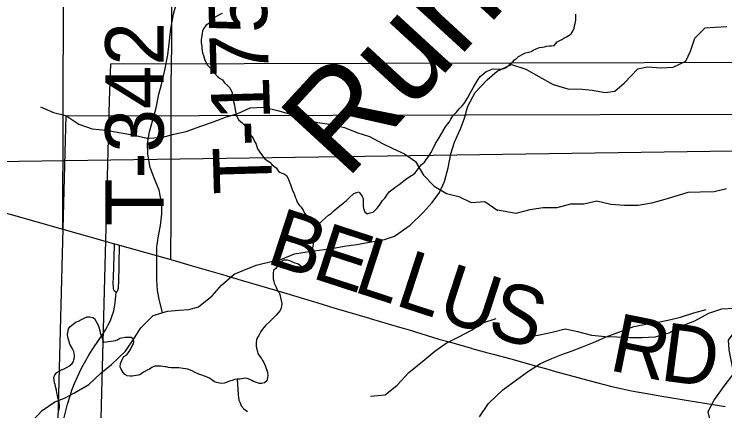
# Model space of a CAD drawing. Extents: x -21.1 to 50.3, y 0 to 22.1.
# Drawn here: x 2.692 to 3.383, y 19.678 to 20.064 of the extents above; entities that cross this region are included whole.
import ezdxf

# ---------------------------------------------------------------- set-up
doc = ezdxf.new("R2010")
doc.units = 0
for name, color, linetype in [('GM_X_Minor_River', 7, 'Continuous'), ('GM_X_Minor_River_Text', 7, 'Continuous'), ('GM_X_Section', 7, 'Continuous'), ('GM_X_Township_Road', 7, 'Continuous'), ('GM_X_Township_Road_Text', 7, 'Continuous')]:
    doc.layers.add(name, color=color, linetype=linetype)

msp = doc.modelspace()

# ---------------------------------------------------------------- linework, layer by layer
at = {"layer": 'GM_X_Minor_River'}
for points in [[(2.83642, 19.77366), (2.83362, 19.78499), (2.83173, 19.79523), (2.83098, 19.80547), (2.831, 19.8377), (2.83252, 19.84832), (2.83442, 19.85819), (2.83594, 19.86956), (2.83595, 19.87904), (2.8333, 19.8927), (2.828, 19.90521), (2.82459, 19.91469), (2.82233, 19.92759), (2.82195, 19.93821), (2.82385, 19.94959), (2.82765, 19.96324), (2.83031, 19.97272), (2.83297, 19.986), (2.83563, 19.99548), (2.83867, 20.00951), (2.84171, 20.02431), (2.84285, 20.03493), (2.84475, 20.04972), (2.84704, 20.06375), (2.84969, 20.07323)], [(2.89468, 20.06459), (2.89277, 20.06385), (2.89009, 20.06237), (2.88778, 20.06088), (2.88586, 20.05901), (2.88316, 20.05676), (2.88085, 20.05451), (2.87855, 20.05302), (2.87622, 20.04963), (2.87543, 20.04736), (2.87502, 20.04546), (2.87461, 20.04318), (2.87417, 20.03901), (2.87413, 20.03597), (2.87485, 20.03291), (2.87482, 20.03101), (2.87517, 20.02834), (2.87552, 20.02644), (2.87625, 20.02376), (2.8777, 20.01918), (2.8803, 20.0142), (2.88255, 20.01189), (2.88741, 20.00611), (2.89004, 20.00341), (2.89267, 20.00148), (2.89494, 19.99992), (2.8968, 19.99724), (2.89981, 19.99453), (2.90168, 19.99261), (2.90354, 19.98915), (2.90427, 19.98724), (2.90462, 19.98458), (2.90533, 19.98114), (2.90568, 19.97886), (2.90639, 19.97542), (2.90674, 19.97276), (2.90745, 19.96932), (2.90853, 19.96512), (2.91076, 19.96091), (2.91377, 19.95859), (2.91639, 19.95589), (2.91788, 19.9532)], [(3.14331, 19.99993), (3.14564, 20.00332), (3.14911, 20.00631), (3.15141, 20.00818), (3.15485, 20.00928), (3.15677, 20.01039), (3.15868, 20.01075), (3.16324, 20.0103), (3.1659, 20.01026), (3.16857, 20.01099), (3.17125, 20.01209), (3.17472, 20.01547), (3.17702, 20.01734), (3.17896, 20.01959), (3.18088, 20.02071), (3.1828, 20.02258), (3.18778, 20.02518), (3.1897, 20.02629), (3.19275, 20.02701), (3.19504, 20.02774), (3.19696, 20.02886), (3.20002, 20.03033), (3.20308, 20.03143), (3.20575, 20.03178), (3.20804, 20.03213), (3.21033, 20.03286), (3.21262, 20.0332), (3.2149, 20.03317), (3.21756, 20.03352), (3.22027, 20.0369), (3.22219, 20.03802), (3.22487, 20.03912), (3.22679, 20.04061), (3.22947, 20.04172), (3.23216, 20.04358), (3.23407, 20.0447), (3.23602, 20.0481), (3.23681, 20.05037), (3.23723, 20.05264), (3.23802, 20.05492), (3.23844, 20.05795), (3.23849, 20.06137), (3.23852, 20.06404)], [(3.06223, 19.84798), (3.0774, 19.8586), (3.08991, 19.87112), (3.09864, 19.8806), (3.10584, 19.89046), (3.11078, 19.90108), (3.1142, 19.91436), (3.11686, 19.92801), (3.12065, 19.93939), (3.12635, 19.95228), (3.12976, 19.96176), (3.13356, 19.97428), (3.14077, 19.98756), (3.15215, 20.00007), (3.16201, 20.00842), (3.17604, 20.01487), (3.19006, 20.01032), (3.20256, 20.00312), (3.21658, 19.99553), (3.23061, 19.99136), (3.24463, 19.99098), (3.25449, 19.98985), (3.267, 19.98757), (3.27647, 19.98909), (3.28595, 19.99706), (3.29885, 20.01071), (3.30833, 20.01261), (3.32159, 20.01185), (3.33335, 20.01223), (3.34548, 20.0183), (3.35003, 20.02779), (3.35421, 20.04068), (3.36445, 20.05054), (3.37393, 20.0513), (3.3853, 20.05206)], [(2.91788, 19.9532), (2.91937, 19.95128), (2.92124, 19.94897), (2.92198, 19.94706), (2.92309, 19.94515), (2.92459, 19.94322), (2.92607, 19.94016), (2.92755, 19.93748), (2.92901, 19.93289), (2.93274, 19.92752), (2.93611, 19.92328), (2.93912, 19.92096), (2.941, 19.91979), (2.94325, 19.91748), (2.94702, 19.91439), (2.94963, 19.91055), (2.9553, 19.90819), (2.95718, 19.90702), (2.95866, 19.90396), (2.96014, 19.90051), (2.96087, 19.89822), (2.96307, 19.89249), (2.96418, 19.89019), (2.96528, 19.88713), (2.96601, 19.88522), (2.96675, 19.8833), (2.96748, 19.88101), (2.96972, 19.87794), (2.97121, 19.87602), (2.97346, 19.87332), (2.97456, 19.87027), (2.9768, 19.86757), (2.9783, 19.86565), (2.97978, 19.86297), (2.98352, 19.85835), (2.98692, 19.85678), (2.98887, 19.8598), (2.99156, 19.86242), (2.99503, 19.8658), (2.99811, 19.86842), (3.0008, 19.87029), (3.00311, 19.87254), (3.00581, 19.87478), (3.0085, 19.87703), (3.01234, 19.88002), (3.01542, 19.88264), (3.01812, 19.88526), (3.02274, 19.88938), (3.02542, 19.89048), (3.02771, 19.89122), (3.0292, 19.88891), (3.0307, 19.88699), (3.0318, 19.88431), (3.03178, 19.88241), (3.03174, 19.87937), (3.0317, 19.87709), (3.03205, 19.8748), (3.03315, 19.87174), (3.03541, 19.86981), (3.03846, 19.87053), (3.04151, 19.87125), (3.04383, 19.8735), (3.04575, 19.87537), (3.04809, 19.87914), (3.05042, 19.88253), (3.05273, 19.88479), (3.05467, 19.8878), (3.057, 19.89119), (3.05969, 19.89306), (3.062, 19.89493), (3.06392, 19.89642), (3.06661, 19.89829), (3.06968, 19.90053), (3.07276, 19.90315), (3.07699, 19.90613), (3.08043, 19.90798), (3.08236, 19.90948), (3.08817, 19.91739), (3.09125, 19.92001), (3.09319, 19.92302), (3.09551, 19.92565), (3.09746, 19.92905), (3.0998, 19.9332), (3.10215, 19.93811), (3.10487, 19.94264), (3.1072, 19.94641), (3.10955, 19.95056), (3.11188, 19.95433), (3.11382, 19.95697), (3.11575, 19.95923), (3.11693, 19.96187), (3.11887, 19.96489), (3.12234, 19.96864), (3.12543, 19.97203), (3.12813, 19.97465), (3.13006, 19.97691), (3.13318, 19.98219), (3.13592, 19.98786), (3.13864, 19.99238), (3.14098, 19.99615), (3.14331, 19.99993)], [(2.71778, 19.97387), (2.73035, 19.9684), (2.74252, 19.9652), (2.75514, 19.95707), (2.76809, 19.95236), (2.78173, 19.95108), (2.80905, 19.94625), (2.82158, 19.94343), (2.83557, 19.94406), (2.84761, 19.9473), (2.85967, 19.94979), (2.87283, 19.95457), (2.88524, 19.95897), (2.89764, 19.96374), (2.90968, 19.96736), (2.92168, 19.97289), (2.93491, 19.9735), (2.94821, 19.97032), (2.96113, 19.96675), (2.97332, 19.9624), (2.987, 19.95847), (2.99951, 19.95679), (3.01357, 19.95362), (3.02538, 19.9489), (3.03793, 19.94494), (3.05053, 19.93795), (3.06045, 19.93319), (3.07189, 19.92808), (3.08261, 19.92067), (3.09042, 19.90715), (3.10081, 19.89671), (3.11267, 19.88932), (3.12482, 19.8865), (3.13665, 19.88064), (3.14988, 19.88163), (3.16278, 19.87299)], [(3.38513, 19.89399), (3.37296, 19.89094), (3.35964, 19.89092), (3.34747, 19.89052), (3.33796, 19.88747), (3.32503, 19.88365), (3.3121, 19.88021), (3.29916, 19.87791), (3.28585, 19.8779), (3.27253, 19.87864), (3.25882, 19.88205), (3.24627, 19.87899), (3.23334, 19.87897), (3.22002, 19.87553), (3.20671, 19.87552), (3.19377, 19.8736), (3.18008, 19.87016), (3.16278, 19.87321)], [(2.98692, 19.85678), (2.98331, 19.84276), (2.98289, 19.83972), (2.98246, 19.83669), (2.98241, 19.8325), (2.98196, 19.82794), (2.98155, 19.82529), (2.9815, 19.82225), (2.98145, 19.81844), (2.98105, 19.81655), (2.97875, 19.81582), (2.97648, 19.81623), (2.97459, 19.81701), (2.97269, 19.81742), (2.97044, 19.81936), (2.96779, 19.82091), (2.96552, 19.8217), (2.96249, 19.82289), (2.96023, 19.82406), (2.95795, 19.82447), (2.95453, 19.82452), (2.95185, 19.82342), (2.94875, 19.81927), (2.94643, 19.81626), (2.94451, 19.81477), (2.94409, 19.81173), (2.94401, 19.80641), (2.94474, 19.80411), (2.94509, 19.80221), (2.94695, 19.79838), (2.94842, 19.79493), (2.94991, 19.79301), (2.95065, 19.7911), (2.95243, 19.78233), (2.9524, 19.78005), (2.95199, 19.77815), (2.95081, 19.7755), (2.94888, 19.77325), (2.94695, 19.77099), (2.94502, 19.76912), (2.94232, 19.76611), (2.94001, 19.76386), (2.93693, 19.76124), (2.93538, 19.75936), (2.93383, 19.75748), (2.93228, 19.75522), (2.93033, 19.75144), (2.92838, 19.74843), (2.92758, 19.74501), (2.92755, 19.74311), (2.92752, 19.74121), (2.92787, 19.73893), (2.92897, 19.73587), (2.92933, 19.73396), (2.93118, 19.73089), (2.93268, 19.72897), (2.93379, 19.72705), (2.93491, 19.72514), (2.93639, 19.72207), (2.93712, 19.72016), (2.93785, 19.71749), (2.93858, 19.71558), (2.93892, 19.71253), (2.93851, 19.71063), (2.93809, 19.70722), (2.93578, 19.70534), (2.93273, 19.70462), (2.93083, 19.70465), (2.92704, 19.70585), (2.92515, 19.70663), (2.92326, 19.70742), (2.92137, 19.70859), (2.91872, 19.70938), (2.91682, 19.70979), (2.91377, 19.70907), (2.91186, 19.70872), (2.9092, 19.70875), (2.90691, 19.7084), (2.90424, 19.70768), (2.90157, 19.70696), (2.89927, 19.70585), (2.8966, 19.70512), (2.89355, 19.70478), (2.889, 19.70561), (2.88711, 19.7064), (2.88447, 19.70833), (2.88145, 19.71028), (2.87729, 19.71186), (2.87464, 19.71265), (2.87199, 19.71383), (2.86821, 19.7154), (2.86519, 19.71697), (2.86103, 19.71854), (2.85648, 19.71937), (2.8523, 19.71981), (2.84964, 19.71984), (2.84697, 19.71988), (2.84507, 19.71991), (2.84242, 19.72032), (2.84052, 19.72073), (2.83862, 19.72076)], [(2.71037, 19.66853), (2.71947, 19.6784), (2.73161, 19.68674), (2.74108, 19.69054), (2.75094, 19.69547), (2.76497, 19.70381), (2.77635, 19.71481), (2.78697, 19.72316), (2.80062, 19.73606), (2.80935, 19.74895), (2.81541, 19.75881), (2.82755, 19.77095), (2.8412, 19.77513), (2.85257, 19.77589), (2.86205, 19.77665), (2.87153, 19.7793), (2.8848, 19.78992), (2.8939, 19.80016), (2.90604, 19.81116), (2.91552, 19.81496), (2.92765, 19.81989), (2.94206, 19.82331), (2.95153, 19.8252), (2.9648, 19.8309), (2.97921, 19.83317), (2.99361, 19.83507), (3.00309, 19.83621), (3.01333, 19.83811), (3.02508, 19.84001), (3.05237, 19.84456), (3.06223, 19.84798)], [(3.39367, 19.77763), (3.38036, 19.77685), (3.36743, 19.77265), (3.35412, 19.76541), (3.34119, 19.76045), (3.32903, 19.75359), (3.31533, 19.74977), (3.30316, 19.74899), (3.2906, 19.74897), (3.27842, 19.74972), (3.26701, 19.75009), (3.25407, 19.75121), (3.24037, 19.755), (3.22819, 19.75764), (3.21563, 19.75421), (3.20308, 19.75153), (3.18939, 19.74923)], [(3.22479, 19.7327), (3.23503, 19.73649), (3.24488, 19.74029), (3.25815, 19.7456), (3.26801, 19.75015), (3.2828, 19.75546), (3.29493, 19.76001), (3.3082, 19.76267), (3.32033, 19.76457), (3.33094, 19.76685), (3.34042, 19.76912), (3.35331, 19.7733), (3.36544, 19.77671)], [(3.39957, 19.77915), (3.39901, 19.77155), (3.39523, 19.75823), (3.38687, 19.74681), (3.38726, 19.7373), (3.38918, 19.72742), (3.39186, 19.71449), (3.38237, 19.70193), (3.37326, 19.68937), (3.36681, 19.67719), (3.36987, 19.66502), (3.37788, 19.65248), (3.38627, 19.63956), (3.38781, 19.62663), (3.38897, 19.61256), (3.38594, 19.60039), (3.38178, 19.58745), (3.37228, 19.57565), (3.35935, 19.56993), (3.34719, 19.56155)], [(2.73535, 19.67764), (2.73618, 19.68142), (2.73622, 19.6837), (2.73589, 19.68636), (2.73555, 19.68827), (2.73483, 19.69056), (2.73449, 19.69284), (2.73378, 19.69552), (2.73345, 19.69818), (2.73273, 19.70047), (2.73203, 19.70352), (2.7313, 19.70544), (2.73097, 19.70772), (2.73064, 19.71038), (2.73183, 19.71302), (2.73377, 19.71526), (2.73608, 19.71674), (2.738, 19.71784), (2.74068, 19.71893), (2.74375, 19.7204), (2.74606, 19.72187), (2.74876, 19.7241), (2.74994, 19.72598), (2.75035, 19.72787), (2.75077, 19.73014), (2.75081, 19.73204), (2.75047, 19.73394), (2.75012, 19.73585), (2.74866, 19.73891), (2.74645, 19.74275), (2.74538, 19.74657), (2.7443, 19.74963), (2.74397, 19.75229), (2.74521, 19.75797), (2.74677, 19.76022), (2.74948, 19.76244), (2.75256, 19.76466), (2.75485, 19.76538), (2.75754, 19.76685), (2.76023, 19.76832), (2.76329, 19.7694), (2.76595, 19.76935), (2.76861, 19.76892), (2.77049, 19.76775), (2.77196, 19.76506), (2.77379, 19.76123), (2.77451, 19.75932), (2.77559, 19.75626), (2.77593, 19.75397), (2.77666, 19.75206), (2.77738, 19.74977), (2.77809, 19.7471), (2.77956, 19.74479), (2.79105, 19.74651)], [(3.03896, 19.69222), (3.05293, 19.6936), (3.06487, 19.70292), (3.07601, 19.71525), (3.08981, 19.7265), (3.10136, 19.73619), (3.11257, 19.74398), (3.12532, 19.75027), (3.13694, 19.75655), (3.14817, 19.76357), (3.16095, 19.76797)], [(2.83862, 19.72076), (2.83672, 19.72116), (2.83445, 19.72157), (2.83254, 19.7216), (2.82912, 19.72165), (2.82606, 19.72017), (2.82376, 19.71868), (2.82146, 19.71757), (2.81877, 19.71608), (2.81685, 19.71459), (2.81494, 19.71347), (2.81302, 19.71274), (2.81074, 19.71239), (2.80883, 19.71204), (2.80692, 19.71169), (2.80502, 19.71171), (2.80199, 19.71213), (2.79972, 19.7133), (2.79822, 19.71523), (2.79637, 19.71868), (2.79526, 19.72097), (2.79568, 19.72401), (2.79647, 19.72628), (2.79765, 19.72855), (2.79882, 19.73081), (2.80189, 19.73267), (2.80421, 19.73568), (2.80577, 19.73833), (2.80656, 19.74059), (2.80812, 19.74324), (2.80852, 19.74513), (2.80818, 19.7478), (2.80592, 19.74935), (2.80364, 19.74938), (2.80021, 19.74943), (2.79488, 19.74836), (2.79257, 19.74687), (2.79105, 19.74651), (2.79105, 19.74689)], [(3.14477, 19.67238), (3.1535, 19.68528), (3.16753, 19.69856), (3.17739, 19.70576), (3.19142, 19.71601), (3.20431, 19.72397), (3.21531, 19.7289), (3.22479, 19.7327)], [(2.9092, 19.70875), (2.91014, 19.6939), (2.91013, 19.69315), (2.91048, 19.69124), (2.91083, 19.68857), (2.91193, 19.68589), (2.91303, 19.68284), (2.91565, 19.68014), (2.91904, 19.67743)]]:
    msp.add_lwpolyline(points, dxfattribs=at)
at = {"layer": 'GM_X_Section'}
for points in [[(3.82397, 20.01814), (3.83539, 19.00471), (3.80166, 19.0044), (2.75941, 19.00342), (2.78495, 19.98), (2.78619, 20.01563)], [(3.78068, 19.96762), (3.7921, 18.95419), (3.75837, 18.95389), (2.71612, 18.9529), (2.74167, 19.92948), (2.74291, 19.96511)], [(3.4813, 19.9322), (3.48506, 18.92038), (2.48311, 18.9064), (2.47214, 19.91783)]]:
    msp.add_lwpolyline(points, close=True, dxfattribs=at)
at = {"layer": 'GM_X_Township_Road'}
for points in [[(2.73967, 19.85475), (2.74016, 20.08103), (2.74059, 20.28444)], [(2.84452, 19.82521), (2.84502, 19.86796), (2.8449, 19.90856), (2.84502, 19.99446), (2.84553, 20.03403), (2.84566, 20.08086), (2.84553, 20.28548)], [(2.41145, 19.94636), (2.56122, 19.90447), (2.59348, 19.89552), (2.61369, 19.88991), (2.62561, 19.88659), (2.64566, 19.88103), (2.65749, 19.87775), (2.66858, 19.87467), (2.68943, 19.86888), (2.73967, 19.85475), (2.78978, 19.84048), (2.79456, 19.83913), (2.84452, 19.82521)], [(2.79134, 19.79338), (2.79043, 19.79406), (2.78951, 19.79487), (2.78905, 19.79578), (2.78882, 19.79693), (2.78871, 19.79819), (2.78859, 19.80221), (2.78882, 19.80793), (2.78974, 19.8389), (2.78978, 19.84048)], [(2.79134, 19.79338), (2.79226, 19.79418), (2.79307, 19.79555), (2.79353, 19.79739), (2.79376, 19.79991), (2.79391, 19.80221), (2.79456, 19.83913)], [(2.84452, 19.82521), (2.86527, 19.81913), (2.89478, 19.81058), (2.91298, 19.80523), (2.93092, 19.80001), (2.95421, 19.79302), (2.98744, 19.78299), (3.00324, 19.77832), (3.03788, 19.76809), (3.03853, 19.76789), (3.05615, 19.76268), (3.06915, 19.75884), (3.07423, 19.75734), (3.07642, 19.75669), (3.10537, 19.74776), (3.11531, 19.74504), (3.13706, 19.73891), (3.13728, 19.73884), (3.15298, 19.73448), (3.15807, 19.73308), (3.17517, 19.72848), (3.19917, 19.72175), (3.2091, 19.71908), (3.2189, 19.71628), (3.25878, 19.70561), (3.27349, 19.70177), (3.28405, 19.69936), (3.2927, 19.69757), (3.30017, 19.6962), (3.30786, 19.69483), (3.31676, 19.69325), (3.32401, 19.6921), (3.34781, 19.68816), (3.37218, 19.68414), (3.38393, 19.68227)], [(2.74066, 19.67022), (2.74238, 19.67813), (2.7441, 19.68444), (2.74697, 19.69361), (2.74835, 19.69808), (2.75087, 19.70462), (2.75373, 19.71116), (2.7574, 19.71895), (2.75921, 19.72246), (2.76176, 19.72709), (2.76486, 19.73229), (2.76807, 19.73741), (2.77483, 19.74739), (2.77788, 19.75182), (2.78125, 19.75714), (2.78376, 19.76156), (2.78584, 19.76608), (2.7879, 19.77182), (2.78905, 19.77537), (2.7902, 19.78076), (2.79077, 19.78627), (2.79134, 19.79338)]]:
    msp.add_lwpolyline(points, dxfattribs=at)

# ---------------------------------------------------------------- texts
at = {"layer": 'GM_X_Minor_River_Text'}
msp.add_text('Run', height=0.094728, rotation=47.42794, dxfattribs=at).set_placement((3.01491, 19.90159))
at = {"layer": 'GM_X_Township_Road_Text'}
for s, height, rotation, p in [('T-175', 0.056818, 91.68485, (2.94338, 19.8897)), ('T-342', 0.056818, 90, (2.83759, 19.85764)), ('B', 0.05682, 341.92791, (2.93592, 19.82225)), ('E', 0.05682, 341.92553, (2.98028, 19.80777)), ('L', 0.05682, 341.92342, (3.02068, 19.79459)), ('L', 0.05682, 341.92984, (3.0611, 19.78139)), ('U', 0.05682, 341.9761, (3.10155, 19.76819)), ('S', 0.05682, 343.13242, (3.15029, 19.75235)), ('R', 0.05682, 348.56683, (3.26956, 19.71782)), ('D', 0.05682, 352.52302, (3.31945, 19.70788))]:
    msp.add_text(s, height=height, rotation=rotation, dxfattribs=at).set_placement(p)

doc.saveas('drawing.dxf')
